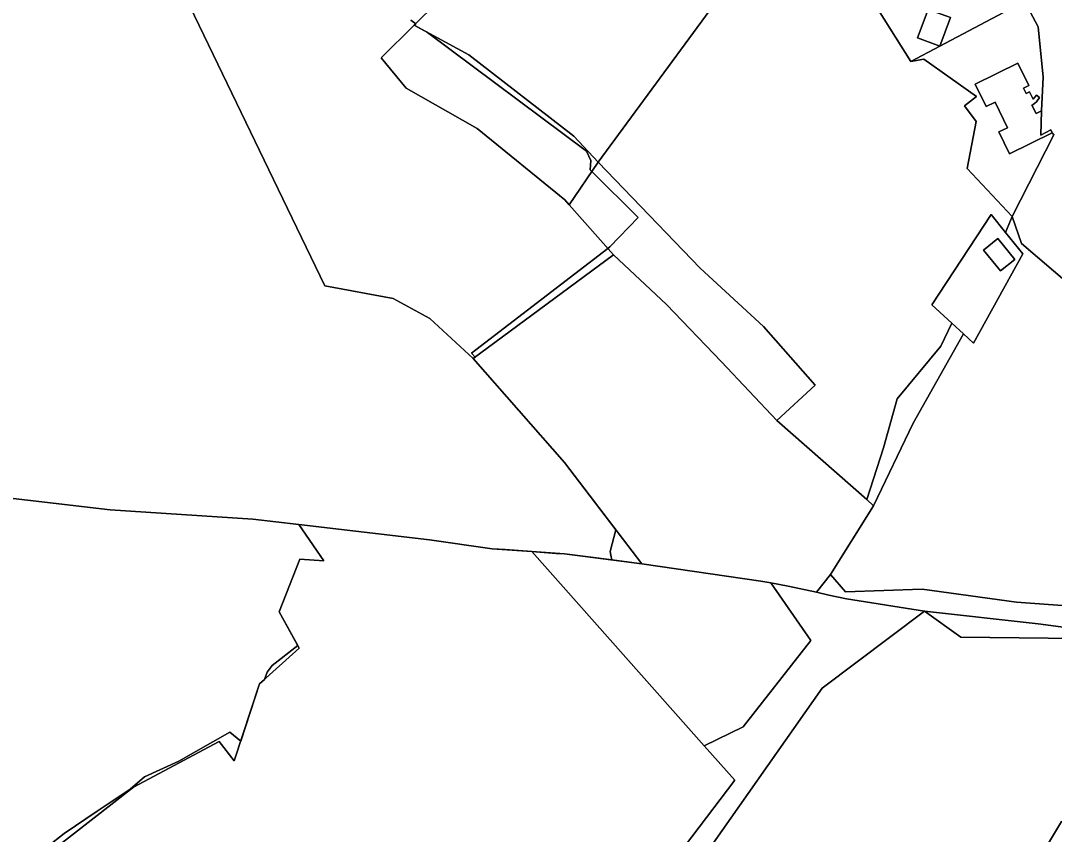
# Model space of a CAD drawing. Extents: x -477304 to -465429, y -1159113 to -1149210.
# Drawn here: x -474943.6 to -474637.3, y -1155091.9 to -1154850.7 of the extents above; entities that cross this region are included whole.
import ezdxf

# ---------------------------------------------------------------- set-up
doc = ezdxf.new("R2010")
doc.units = 0
for name, color, linetype in [('BPEJ_s', 7, 'Continuous'), ('orna_s', 7, 'Continuous'), ('ostatni_s', 7, 'Continuous'), ('PUPFL_s', 7, 'Continuous'), ('trav_porost_s', 7, 'Continuous')]:
    doc.layers.add(name, color=color, linetype=linetype)

msp = doc.modelspace()

# ---------------------------------------------------------------- linework, layer by layer
at = {"layer": 'BPEJ_s'}
for points in [[(-474827.97, -1154850.53), (-474826.55, -1154851.59), (-474827.01, -1154852.05), (-474823.07, -1154854.19), (-474775.94, -1154889.39), (-474774.66, -1154892.16), (-474774.87, -1154894.92), (-474774.39, -1154895.4), (-474760.65, -1154909.02), (-474769.02, -1154917.71), (-474769.65, -1154918.2), (-474808.68, -1154948.29), (-474809.98, -1154949.29), (-474808.96, -1154950.43), (-474809.54, -1154950.86), (-474782.41, -1154981.65), (-474767.21, -1155001.59), (-474768.89, -1155008.08), (-474768.7, -1155009.14), (-474768.45, -1155010.54)], [(-474675.76, -1155025.74), (-474698.91, -1155022.06), (-474704.07, -1155020.93), (-474707.73, -1155020.12), (-474716.21, -1155018.31), (-474721.33, -1155017.34), (-474724.26, -1155016.78), (-474759.51, -1155011.68), (-474768.45, -1155010.54), (-474768.7, -1155009.14), (-474768.89, -1155008.08), (-474767.21, -1155001.59), (-474782.41, -1154981.65), (-474809.54, -1154950.86), (-474808.96, -1154950.43), (-474809.98, -1154949.29), (-474808.68, -1154948.29), (-474769.65, -1154918.2), (-474769.02, -1154917.71), (-474760.65, -1154909.02), (-474774.39, -1154895.4), (-474774.87, -1154894.92), (-474774.66, -1154892.16), (-474775.94, -1154889.39), (-474823.07, -1154854.19), (-474827.01, -1154852.05), (-474826.55, -1154851.59), (-474827.97, -1154850.53)], [(-474768.45, -1155010.54), (-474782.47, -1155008.76), (-474784.95, -1155008.58), (-474792.17, -1155008.05), (-474800.07, -1155007.47), (-474803.84, -1155007.2), (-474822.43, -1155004.56), (-474861.16, -1155000.01), (-474853.82, -1155010.8), (-474860.92, -1155010.33), (-474867, -1155025.93), (-474861.46, -1155035.89), (-474869.07, -1155041.85), (-474870.56, -1155043.77), (-474871.34, -1155045.93), (-474872.83, -1155047.28), (-474878.4, -1155064.28), (-474881.62, -1155061.63), (-474896.71, -1155070.13), (-474906.92, -1155074.81), (-474911.17, -1155078.43), (-474920.95, -1155085.02), (-474930.74, -1155091.61), (-474935.78, -1155095.57)], [(-474935.78, -1155095.57), (-474930.74, -1155091.61), (-474920.95, -1155085.02), (-474911.17, -1155078.43), (-474906.92, -1155074.81), (-474896.71, -1155070.13), (-474881.62, -1155061.63), (-474878.4, -1155064.28), (-474872.83, -1155047.28), (-474871.34, -1155045.93), (-474870.56, -1155043.77), (-474869.07, -1155041.85), (-474861.46, -1155035.89), (-474867, -1155025.93), (-474860.92, -1155010.33), (-474853.82, -1155010.8), (-474861.16, -1155000.01), (-474822.43, -1155004.56), (-474803.84, -1155007.2), (-474800.07, -1155007.47), (-474792.17, -1155008.05), (-474784.95, -1155008.58), (-474782.47, -1155008.76), (-474768.45, -1155010.54)], [(-474768.45, -1155010.54), (-474759.51, -1155011.68), (-474724.26, -1155016.78), (-474721.33, -1155017.34), (-474716.21, -1155018.31), (-474707.73, -1155020.12), (-474704.07, -1155020.93), (-474698.91, -1155022.06), (-474675.76, -1155025.74), (-474642.09, -1155029.51), (-474604.69, -1155034.37), (-474576.08, -1155038.13), (-474562.53, -1155040.69), (-474557.13, -1155048.02), (-474548.63, -1155057.16), (-474548.23, -1155058.27), (-474547.56, -1155060.14), (-474547.99, -1155069.28), (-474546.71, -1155074.6), (-474543.1, -1155082.68), (-474536.08, -1155092.67)], [(-474604.69, -1155034.37), (-474642.09, -1155029.51), (-474675.76, -1155025.74)]]:
    msp.add_lwpolyline(points, dxfattribs=at)
at = {"layer": 'orna_s'}
for points in [[(-474827.01, -1154852.05), (-474820.07, -1154845.2), (-474806.39, -1154845.86), (-474788.12, -1154820.43), (-474773.71, -1154807.64), (-474757.95, -1154782.99), (-474757.27, -1154774.17), (-474756.12, -1154773.54), (-474752, -1154782.99), (-474733.42, -1154756.31), (-474690.2, -1154782.99), (-474719.81, -1154820.92), (-474772.48, -1154892.59), (-474779.69, -1154884.96), (-474810.82, -1154860.85)], [(-474677.79, -1154855.79), (-474671.22, -1154858.22), (-474679.78, -1154862.77), (-474690.62, -1154845.72), (-474719.81, -1154820.92), (-474690.2, -1154782.99), (-474674.6, -1154793.18), (-474667.1, -1154798.07), (-474659.66, -1154808.84), (-474658.42, -1154832.14), (-474650.7, -1154847.35), (-474671.22, -1154858.22), (-474668.1, -1154849.78), (-474674.67, -1154847.35)], [(-474687.87, -1154977.29), (-474692.86, -1154992.67), (-474719.48, -1154969.25), (-474708.14, -1154958.76), (-474723.44, -1154941.32), (-474742.29, -1154924.01), (-474772.48, -1154892.59), (-474719.81, -1154820.92), (-474690.62, -1154845.72), (-474679.78, -1154862.77), (-474676, -1154862.15), (-474660.34, -1154873.14), (-474663.95, -1154875.98), (-474660.4, -1154880.59), (-474663.12, -1154894.48), (-474649.77, -1154908.73), (-474651.74, -1154913.48), (-474656, -1154908.19), (-474673.54, -1154934.94), (-474667.68, -1154940.31), (-474670.92, -1154947.18), (-474683.83, -1154962.75)], [(-474679.13, -1154969.99), (-474690.83, -1154994.46), (-474692.86, -1154992.67), (-474687.87, -1154977.29), (-474683.83, -1154962.75), (-474670.92, -1154947.18), (-474667.68, -1154940.31), (-474664.2, -1154943.5)]]:
    msp.add_lwpolyline(points, close=True, dxfattribs=at)
msp.add_lwpolyline([(-474646.16, -1154844.95), (-474642.09, -1154852.57), (-474640.61, -1154867.47), (-474641.1, -1154877.42), (-474642.71, -1154878.21), (-474643.93, -1154875.74), (-474643.51, -1154875.58), (-474642.56, -1154874.72), (-474641.63, -1154873.5), (-474642.58, -1154872.77), (-474643.59, -1154873.95), (-474644.64, -1154871.82), (-474645.62, -1154872.31), (-474646.42, -1154870.69), (-474644.8, -1154869.9), (-474648.06, -1154863.29), (-474660.71, -1154869.52), (-474657.44, -1154876.16), (-474654.84, -1154874.88), (-474651.12, -1154882.41), (-474653.72, -1154883.69), (-474650.54, -1154890.15), (-474637.89, -1154883.92), (-474637.39, -1154884.58), (-474649.77, -1154908.73), (-474663.12, -1154894.48), (-474660.4, -1154880.59), (-474663.95, -1154875.98), (-474660.34, -1154873.14), (-474676, -1154862.15), (-474679.78, -1154862.77), (-474671.22, -1154858.22), (-474650.7, -1154847.35)], dxfattribs=at)
at = {"layer": 'ostatni_s'}
for points in [[(-474677.79, -1154855.79), (-474674.67, -1154847.35), (-474668.1, -1154849.78), (-474671.22, -1154858.22)], [(-474650.54, -1154890.15), (-474653.72, -1154883.69), (-474651.12, -1154882.41), (-474654.84, -1154874.88), (-474657.44, -1154876.16), (-474660.71, -1154869.52), (-474648.06, -1154863.29), (-474644.8, -1154869.9), (-474646.42, -1154870.69), (-474645.62, -1154872.31), (-474644.64, -1154871.82), (-474643.59, -1154873.95), (-474642.58, -1154872.77), (-474641.63, -1154873.5), (-474642.56, -1154874.72), (-474643.51, -1154875.58), (-474643.93, -1154875.74), (-474642.71, -1154878.21), (-474641.1, -1154877.42), (-474641.32, -1154884.67), (-474638.34, -1154883.01), (-474637.89, -1154883.92)], [(-474735.91, -1154951.82), (-474752.21, -1154934.82), (-474767.94, -1154920.15), (-474781.06, -1154905.25), (-474772.48, -1154892.59), (-474742.29, -1154924.01), (-474723.44, -1154941.32), (-474708.14, -1154958.76), (-474719.48, -1154969.25)], [(-474656, -1154908.19), (-474651.74, -1154913.48), (-474646.66, -1154919.8), (-474661.19, -1154946.26), (-474664.2, -1154943.5), (-474667.68, -1154940.31), (-474673.54, -1154934.94)], [(-474649.03, -1154921.44), (-474654.06, -1154915.26), (-474658.29, -1154918.7), (-474653.26, -1154924.88)], [(-474653.26, -1154924.88), (-474658.29, -1154918.7), (-474654.06, -1154915.26), (-474649.03, -1154921.44)]]:
    msp.add_lwpolyline(points, close=True, dxfattribs=at)
at = {"layer": 'PUPFL_s'}
for points in [[(-474829.42, -1154870.73), (-474808.3, -1154882.68), (-474782.36, -1154903.77), (-474781.06, -1154905.25), (-474767.94, -1154920.15), (-474809.54, -1154950.86), (-474822.4, -1154938.99), (-474833.21, -1154933.08), (-474853.48, -1154929.3), (-474940.42, -1154749.08), (-474890.98, -1154729.23), (-474840.61, -1154734.34), (-474814.21, -1154790.5), (-474810.13, -1154805.19), (-474809.94, -1154816.34), (-474817.4, -1154831.78), (-474820.07, -1154845.2), (-474827.01, -1154852.05), (-474836.83, -1154861.73)], [(-474782.41, -1154981.65), (-474759.51, -1155011.68), (-474782.47, -1155008.76), (-474792.17, -1155008.05), (-474803.84, -1155007.2), (-474822.43, -1155004.56), (-474861.16, -1155000.01), (-474874.84, -1154998.42), (-474917.07, -1154995.67), (-474958.58, -1154990.8), (-475004.27, -1154983.33), (-475056.48, -1154976.62), (-475059.45, -1154975.85), (-475069.43, -1154931.39), (-475076.76, -1154896.4), (-475090.75, -1154866.5), (-475094.28, -1154847.9), (-475106.88, -1154810.73), (-474940.42, -1154749.08), (-474853.48, -1154929.3), (-474833.21, -1154933.08), (-474822.4, -1154938.99), (-474809.54, -1154950.86)], [(-474782.36, -1154903.77), (-474808.3, -1154882.68), (-474829.42, -1154870.73), (-474836.83, -1154861.73), (-474827.01, -1154852.05), (-474810.82, -1154860.85), (-474779.69, -1154884.96), (-474772.48, -1154892.59), (-474781.06, -1154905.25)], [(-475056.48, -1154976.62), (-475004.27, -1154983.33), (-474958.58, -1154990.8), (-474917.07, -1154995.67), (-474874.84, -1154998.42), (-474861.16, -1155000.01), (-474853.82, -1155010.8), (-474860.92, -1155010.33), (-474867, -1155025.93), (-474861.04, -1155036.64), (-474872.83, -1155047.28), (-474880.31, -1155070.09), (-474884.82, -1155064.31), (-474910.23, -1155077.84), (-474964.56, -1155120.16), (-475004, -1155150.89), (-475022.6, -1155165.38), (-475045.05, -1155113.5), (-475065.58, -1155066.06), (-475091, -1155007.32), (-475106.78, -1154970.86), (-475089.93, -1154971.82), (-475079.65, -1154973.48), (-475059.45, -1154975.85)]]:
    msp.add_lwpolyline(points, close=True, dxfattribs=at)
for points in [[(-474757.5, -1155109.37), (-474731.95, -1155075.85), (-474741.03, -1155065.63), (-474729.55, -1155060.03), (-474709.41, -1155034.38), (-474721.33, -1155017.34), (-474716.21, -1155018.31), (-474707.73, -1155020.12), (-474704.07, -1155020.93), (-474698.91, -1155022.06), (-474675.76, -1155025.74), (-474706.1, -1155048.54), (-474744.11, -1155102.65)], [(-474539.48, -1155097.83), (-474550.54, -1155078.82), (-474550.52, -1155066.45), (-474573.32, -1155041.98), (-474585.39, -1155043.04), (-474621.8, -1155033.96), (-474664.95, -1155033.42), (-474675.76, -1155025.74), (-474642.09, -1155029.51), (-474604.69, -1155034.37), (-474576.08, -1155038.13), (-474556.27, -1155041.88), (-474549.14, -1155043.23), (-474545.55, -1155050.15), (-474539.9, -1155066.17), (-474500.04, -1155100.76)], [(-474649.82, -1155112.36), (-474635.13, -1155088.02), (-474614.26, -1155094.23)]]:
    msp.add_lwpolyline(points, dxfattribs=at)
at = {"layer": 'trav_porost_s'}
for points in [[(-474628.59, -1154830.88), (-474622.32, -1154878.17), (-474615.77, -1154900.39), (-474594.44, -1154956.19), (-474582.74, -1154980.72), (-474566.37, -1155007.91), (-474575.89, -1155014.18), (-474601.17, -1154981.25), (-474617.63, -1154976.46), (-474623.3, -1154936.98), (-474646.99, -1154916.71), (-474649.77, -1154908.73), (-474637.39, -1154884.58), (-474637.89, -1154883.92), (-474638.34, -1154883.01), (-474641.32, -1154884.67), (-474641.1, -1154877.42), (-474640.61, -1154867.47), (-474642.09, -1154852.57), (-474646.16, -1154844.95)], [(-474964.56, -1155120.16), (-474910.23, -1155077.84), (-474884.82, -1155064.31), (-474880.31, -1155070.09), (-474872.83, -1155047.28), (-474861.04, -1155036.64), (-474867, -1155025.93), (-474860.92, -1155010.33), (-474853.82, -1155010.8), (-474861.16, -1155000.01), (-474822.43, -1155004.56), (-474803.84, -1155007.2), (-474792.17, -1155008.05), (-474741.03, -1155065.63), (-474731.95, -1155075.85), (-474757.5, -1155109.37)]]:
    msp.add_lwpolyline(points, dxfattribs=at)
for points in [[(-474618.63, -1155025.23), (-474648.47, -1155023.04), (-474676.41, -1155019.2), (-474699.16, -1155020.03), (-474703.65, -1155014.86), (-474690.83, -1154994.46), (-474679.13, -1154969.99), (-474664.2, -1154943.5), (-474661.19, -1154946.26), (-474646.66, -1154919.8), (-474651.74, -1154913.48), (-474649.77, -1154908.73), (-474646.99, -1154916.71), (-474623.3, -1154936.98), (-474617.63, -1154976.46), (-474596.95, -1154997.68), (-474586.14, -1155021.56), (-474583.66, -1155032.79)], [(-474809.54, -1154950.86), (-474767.94, -1154920.15), (-474752.21, -1154934.82), (-474735.91, -1154951.82), (-474719.48, -1154969.25), (-474692.86, -1154992.67), (-474690.83, -1154994.46), (-474703.65, -1155014.86), (-474707.73, -1155020.12), (-474716.21, -1155018.31), (-474721.33, -1155017.34), (-474724.26, -1155016.78), (-474759.51, -1155011.68), (-474782.41, -1154981.65)], [(-474709.41, -1155034.38), (-474729.55, -1155060.03), (-474741.03, -1155065.63), (-474792.17, -1155008.05), (-474782.47, -1155008.76), (-474759.51, -1155011.68), (-474724.26, -1155016.78), (-474721.33, -1155017.34)], [(-474576.08, -1155038.13), (-474604.69, -1155034.37), (-474642.09, -1155029.51), (-474675.76, -1155025.74), (-474698.91, -1155022.06), (-474704.07, -1155020.93), (-474707.73, -1155020.12), (-474703.65, -1155014.86), (-474699.16, -1155020.03), (-474676.41, -1155019.2), (-474648.47, -1155023.04), (-474618.63, -1155025.23), (-474583.66, -1155032.79), (-474558.01, -1155039.3), (-474556.27, -1155041.88)], [(-474550.52, -1155066.45), (-474550.54, -1155078.82), (-474539.48, -1155097.83), (-474552.82, -1155115.18), (-474574.47, -1155122.56), (-474591.41, -1155108.16), (-474597.01, -1155110.7), (-474614.26, -1155094.23), (-474635.13, -1155088.02), (-474649.82, -1155112.36), (-474662.66, -1155122.9), (-474699.91, -1155140.43), (-474744.11, -1155102.65), (-474706.1, -1155048.54), (-474675.76, -1155025.74), (-474664.95, -1155033.42), (-474621.8, -1155033.96), (-474585.39, -1155043.04), (-474573.32, -1155041.98)]]:
    msp.add_lwpolyline(points, close=True, dxfattribs=at)

doc.saveas('drawing.dxf')
